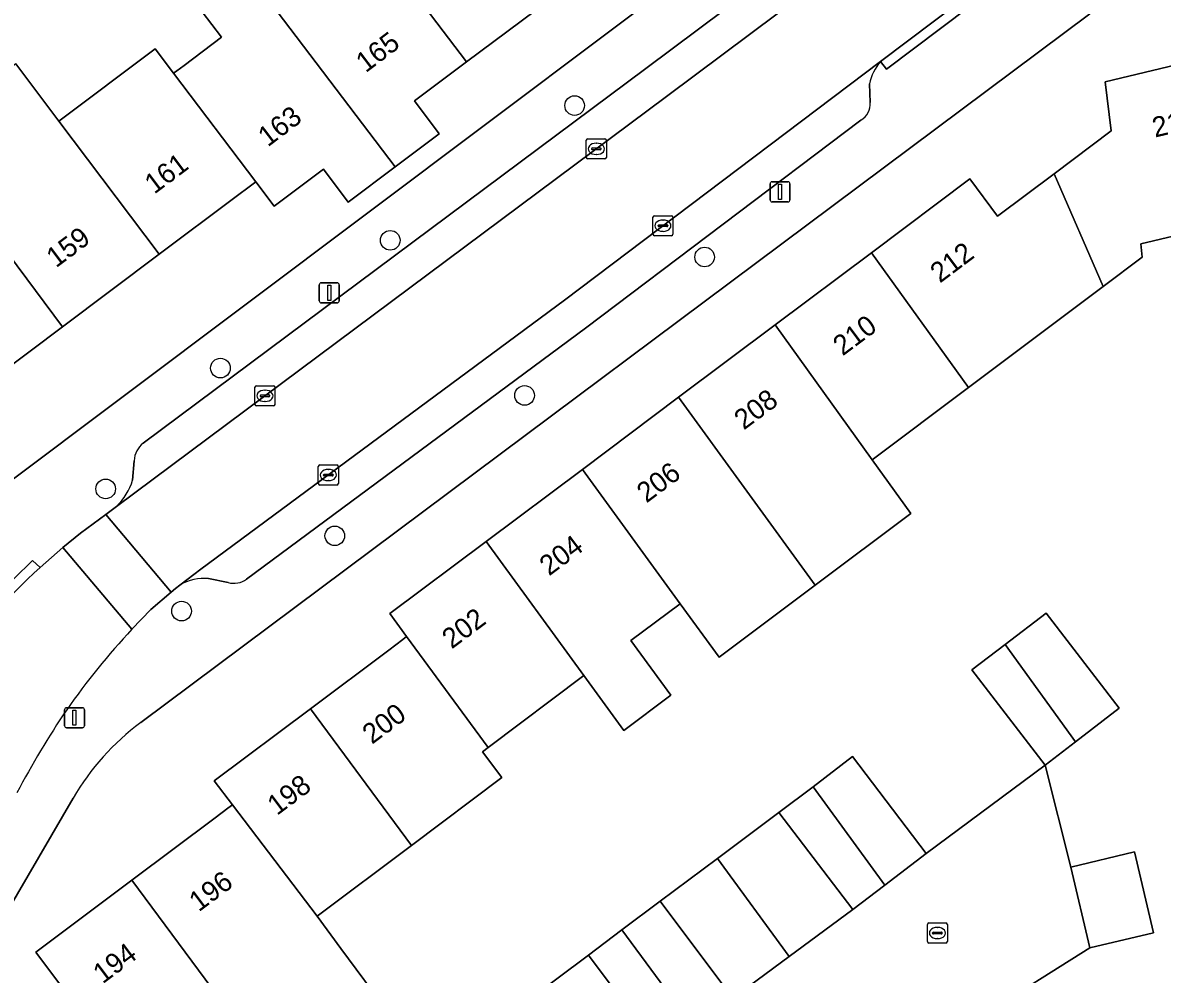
# Model space of a CAD drawing. Extents: x 158472 to 159562, y 388525 to 389606.
# Drawn here: x 159111.5 to 159168.3, y 388890.5 to 388937.9 of the extents above; entities that cross this region are included whole.
import ezdxf

# ---------------------------------------------------------------- set-up
doc = ezdxf.new("R2010")
doc.units = 0
for name, color, linetype in [('IMGEO_Boom', 7, 'Continuous'), ('IMGEO_Erf', 7, 'Continuous'), ('IMGEO_Kolk', 7, 'Continuous'), ('IMGEO_Lichtmast', 7, 'Continuous'), ('IMGEO_Muur', 7, 'Continuous'), ('IMGEO_Pand', 7, 'Continuous'), ('IMGEO_Pand_nummerreeks', 7, 'Continuous'), ('IMGEO_Parkeervlak_open', 7, 'Continuous'), ('IMGEO_Rijbaan_lokaal_open', 7, 'Continuous'), ('IMGEO_Voetpad_open', 7, 'Continuous')]:
    doc.layers.add(name, color=color, linetype=linetype)

msp = doc.modelspace()

# ---------------------------------------------------------------- linework, layer by layer
at = {"layer": 'IMGEO_Boom'}
for centre in [(159139.013, 388933.759), (159129.826, 388927.041), (159145.49, 388926.209), (159121.366, 388920.675), (159136.519, 388919.311), (159115.649, 388914.652), (159127.065, 388912.314), (159119.429, 388908.562)]:
    msp.add_circle(centre, 0.489, dxfattribs=at)
at = {"layer": 'IMGEO_Erf'}
for points in [[(159110.517, 388914.749), (159164.945, 388955.64), (159162.862, 388963.067)], [(159138.425, 388939.532), (159133.626, 388935.932), (159131.037, 388933.99), (159132.265, 388932.354), (159130.072, 388930.707), (159127.731, 388928.948), (159126.5, 388930.587), (159124.045, 388928.745), (159123.128, 388929.957), (159122.924, 388929.804), (159122.089, 388929.178), (159118.317, 388926.348), (159113.505, 388922.738), (159108.513, 388918.994)], [(159111.168, 388935.836), (159113.32, 388932.98), (159118.12, 388936.581), (159119.035, 388935.371), (159119.201, 388935.495), (159119.556, 388935.761), (159121.419, 388937.159), (159119.489, 388939.705)], [(159164.676, 388938.325), (159117.393, 388903.008)], [(159121.742, 388898.736), (159121.967, 388898.905), (159121.057, 388900.104), (159125.852, 388903.699), (159129.751, 388906.622), (159130.455, 388907.15), (159130.645, 388907.293), (159129.806, 388908.436), (159134.601, 388912.031), (159139.398, 388915.627), (159144.197, 388919.225), (159148.997, 388922.824), (159153.802, 388926.425), (159158.702, 388930.099), (159160.088, 388928.25), (159162.905, 388930.362), (159165.745, 388932.491), (159165.45, 388934.938), (159171.347, 388936.348)], [(159170.795, 388927.713), (159167.218, 388926.864), (159167.298, 388926.2), (159165.351, 388924.741), (159163.217, 388923.141), (159158.633, 388919.704), (159153.837, 388916.109), (159155.769, 388913.427), (159150.994, 388909.847), (159146.208, 388906.259), (159144.265, 388908.932), (159141.814, 388907.095), (159143.806, 388904.365), (159141.472, 388902.615), (159139.48, 388905.345), (159134.703, 388901.764), (159134.423, 388901.554), (159135.392, 388900.262), (159130.881, 388896.88), (159126.178, 388893.355), (159127.373, 388891.756), (159129.715, 388888.593)], [(159136.615, 388889.105), (159139.699, 388891.421), (159141.373, 388892.676), (159143.276, 388894.102), (159146.13, 388896.232), (159149.196, 388898.52), (159150.895, 388899.812), (159152.864, 388901.31), (159156.536, 388896.482), (159162.455, 388900.878), (159163.732, 388895.809), (159166.912, 388896.56), (159167.862, 388892.534), (159164.683, 388891.783), (159159.353, 388888.425)], [(159114.028, 388899.243), (159109.004, 388890.615), (159111.156, 388888.198), (159115.347, 388883.49), (159117.186, 388884.869), (159112.17, 388891.56), (159116.956, 388895.148), (159121.108, 388898.261), (159121.742, 388898.736)]]:
    msp.add_lwpolyline(points, dxfattribs=at)
msp.add_lwpolyline([(159162.455, 388900.878), (159158.806, 388905.628), (159160.47, 388906.906), (159162.501, 388908.466), (159166.15, 388903.717), (159163.974, 388902.045)], close=True, dxfattribs=at)
msp.add_arc((159124.911, 388892.903), 12.595, 126.6471, 149.7749, dxfattribs=at)
at = {"layer": 'IMGEO_Kolk'}
for p, q in [((159139.595, 388931.175), (159139.595, 388932.027)), ((159139.67, 388932.101), (159140.522, 388932.101)), ((159140.083, 388931.881), (159140.108, 388931.881)), ((159140.596, 388932.027), (159140.596, 388931.175)), ((159139.854, 388931.595), (159139.854, 388931.607)), ((159140.292, 388931.558), (159139.894, 388931.558)), ((159139.897, 388931.644), (159140.295, 388931.644)), ((159140.106, 388931.321), (159140.081, 388931.321)), ((159140.338, 388931.607), (159140.338, 388931.595)), ((159140.522, 388931.101), (159139.67, 388931.101)), ((159142.913, 388927.343), (159142.913, 388928.195)), ((159142.988, 388928.269), (159143.84, 388928.269)), ((159143.401, 388928.049), (159143.426, 388928.049)), ((159143.914, 388928.195), (159143.914, 388927.343)), ((159143.172, 388927.763), (159143.172, 388927.775)), ((159143.61, 388927.726), (159143.212, 388927.726)), ((159143.215, 388927.812), (159143.613, 388927.812)), ((159143.424, 388927.489), (159143.399, 388927.489)), ((159143.656, 388927.775), (159143.656, 388927.763)), ((159143.84, 388927.269), (159142.988, 388927.269)), ((159123.084, 388918.865), (159123.084, 388919.717)), ((159123.159, 388919.791), (159124.011, 388919.791)), ((159123.572, 388919.571), (159123.597, 388919.571)), ((159124.085, 388919.717), (159124.085, 388918.865)), ((159124.011, 388918.791), (159123.159, 388918.791)), ((159123.343, 388919.285), (159123.343, 388919.297)), ((159123.781, 388919.248), (159123.383, 388919.248)), ((159123.386, 388919.334), (159123.784, 388919.334)), ((159123.595, 388919.011), (159123.57, 388919.011)), ((159123.827, 388919.297), (159123.827, 388919.285)), ((159126.241, 388914.919), (159126.241, 388915.771)), ((159126.316, 388915.845), (159127.168, 388915.845)), ((159126.543, 388915.388), (159126.941, 388915.388)), ((159126.729, 388915.625), (159126.754, 388915.625)), ((159127.242, 388915.771), (159127.242, 388914.919)), ((159127.168, 388914.845), (159126.316, 388914.845)), ((159126.5, 388915.339), (159126.5, 388915.351)), ((159126.938, 388915.302), (159126.54, 388915.302)), ((159126.752, 388915.065), (159126.727, 388915.065)), ((159126.984, 388915.351), (159126.984, 388915.339)), ((159156.587, 388892.093), (159156.587, 388892.945)), ((159156.662, 388893.019), (159157.514, 388893.019)), ((159157.075, 388892.799), (159157.1, 388892.799)), ((159157.588, 388892.945), (159157.588, 388892.093)), ((159156.846, 388892.513), (159156.846, 388892.525)), ((159157.284, 388892.476), (159156.886, 388892.476)), ((159156.889, 388892.562), (159157.287, 388892.562)), ((159157.098, 388892.239), (159157.073, 388892.239)), ((159157.33, 388892.525), (159157.33, 388892.513)), ((159157.514, 388892.019), (159156.662, 388892.019))]:
    msp.add_line(p, q, dxfattribs=at)
for points in [[(159139.595, 388931.175), (159139.595, 388932.027)], [(159139.67, 388932.101), (159140.522, 388932.101)], [(159140.596, 388932.027), (159140.596, 388931.175)], [(159140.522, 388931.101), (159139.67, 388931.101)], [(159142.913, 388927.343), (159142.913, 388928.195)], [(159142.988, 388928.269), (159143.84, 388928.269)], [(159143.914, 388928.195), (159143.914, 388927.343)], [(159143.84, 388927.269), (159142.988, 388927.269)], [(159123.084, 388918.865), (159123.084, 388919.717)], [(159123.159, 388919.791), (159124.011, 388919.791)], [(159124.085, 388919.717), (159124.085, 388918.865)], [(159124.011, 388918.791), (159123.159, 388918.791)], [(159126.241, 388914.919), (159126.241, 388915.771)], [(159126.316, 388915.845), (159127.168, 388915.845)], [(159127.242, 388915.771), (159127.242, 388914.919)], [(159127.168, 388914.845), (159126.316, 388914.845)], [(159156.587, 388892.093), (159156.587, 388892.945)], [(159156.662, 388893.019), (159157.514, 388893.019)], [(159157.588, 388892.945), (159157.588, 388892.093)], [(159157.514, 388892.019), (159156.662, 388892.019)]]:
    msp.add_lwpolyline(points, dxfattribs=at)
for centre, radius, start, end in [((159139.672, 388932.025), 0.0765, 91.552, 178.448), ((159139.672, 388932.025), 0.0765, 91.552, 178.448), ((159140.52, 388932.025), 0.0765, 1.552, 88.448), ((159140.52, 388932.025), 0.0765, 1.552, 88.448), ((159139.894, 388931.604), 0.0403, 85.8775, 175.7526), ((159139.891, 388931.594), 0.0366, 178.938, 274.7102), ((159140.295, 388931.601), 0.043, 264.8664, 352.4533), ((159140.299, 388931.606), 0.0386, 1.7309, 96.639), ((159139.672, 388931.177), 0.0765, 181.552, 268.448), ((159139.672, 388931.177), 0.0765, 181.552, 268.448), ((159140.52, 388931.177), 0.0765, 271.552, 358.448), ((159140.52, 388931.177), 0.0765, 271.552, 358.448), ((159142.99, 388928.193), 0.0765, 91.552, 178.448), ((159142.99, 388928.193), 0.0765, 91.552, 178.448), ((159143.838, 388928.193), 0.0765, 1.552, 88.448), ((159143.838, 388928.193), 0.0765, 1.552, 88.448), ((159142.99, 388927.345), 0.0765, 181.552, 268.448), ((159142.99, 388927.345), 0.0765, 181.552, 268.448), ((159143.212, 388927.772), 0.0403, 85.8775, 175.7526), ((159143.209, 388927.762), 0.0366, 178.938, 274.7102), ((159143.613, 388927.769), 0.043, 264.8664, 352.4533), ((159143.617, 388927.774), 0.0386, 1.7309, 96.639), ((159143.838, 388927.345), 0.0765, 271.552, 358.448), ((159143.838, 388927.345), 0.0765, 271.552, 358.448), ((159123.161, 388919.715), 0.0765, 91.552, 178.448), ((159123.161, 388919.715), 0.0765, 91.552, 178.448), ((159124.009, 388919.715), 0.0765, 1.552, 88.448), ((159124.009, 388919.715), 0.0765, 1.552, 88.448), ((159123.161, 388918.867), 0.0765, 181.552, 268.448), ((159123.161, 388918.867), 0.0765, 181.552, 268.448), ((159123.383, 388919.294), 0.0403, 85.8775, 175.7526), ((159123.38, 388919.284), 0.0366, 178.938, 274.7102), ((159123.784, 388919.291), 0.043, 264.8664, 352.4533), ((159123.788, 388919.296), 0.0386, 1.7309, 96.639), ((159124.009, 388918.867), 0.0765, 271.552, 358.448), ((159124.009, 388918.867), 0.0765, 271.552, 358.448), ((159126.318, 388915.769), 0.0765, 91.552, 178.448), ((159126.318, 388915.769), 0.0765, 91.552, 178.448), ((159126.54, 388915.348), 0.0403, 85.8775, 175.7526), ((159126.945, 388915.35), 0.0386, 1.7309, 96.639), ((159127.166, 388915.769), 0.0765, 1.552, 88.448), ((159127.166, 388915.769), 0.0765, 1.552, 88.448), ((159126.318, 388914.921), 0.0765, 181.552, 268.448), ((159126.318, 388914.921), 0.0765, 181.552, 268.448), ((159126.537, 388915.338), 0.0366, 178.938, 274.7102), ((159126.941, 388915.345), 0.043, 264.8664, 352.4533), ((159127.166, 388914.921), 0.0765, 271.552, 358.448), ((159127.166, 388914.921), 0.0765, 271.552, 358.448), ((159156.664, 388892.943), 0.0765, 91.552, 178.448), ((159156.664, 388892.943), 0.0765, 91.552, 178.448), ((159157.512, 388892.943), 0.0765, 1.552, 88.448), ((159157.512, 388892.943), 0.0765, 1.552, 88.448), ((159156.886, 388892.522), 0.0403, 85.8775, 175.7526), ((159156.883, 388892.512), 0.0366, 178.938, 274.7102), ((159157.287, 388892.519), 0.043, 264.8664, 352.4533), ((159157.291, 388892.524), 0.0386, 1.7309, 96.639), ((159156.664, 388892.095), 0.0765, 181.552, 268.448), ((159156.664, 388892.095), 0.0765, 181.552, 268.448), ((159157.512, 388892.095), 0.0765, 271.552, 358.448), ((159157.512, 388892.095), 0.0765, 271.552, 358.448)]:
    msp.add_arc(centre, radius, start, end, dxfattribs=at)
for centre, major_axis, ratio, start_param, end_param in [((159140.082, 388931.601), (-0.387, 0.002), 0.722429, 4.712389, 7.853982), ((159140.107, 388931.601), (-0.39, 0.002), 0.717154, 1.570796, 4.712389), ((159143.4, 388927.769), (-0.387, 0.002), 0.722429, 4.712389, 7.853982), ((159143.425, 388927.769), (-0.39, 0.002), 0.717154, 1.570796, 4.712389), ((159123.571, 388919.291), (-0.387, 0.002), 0.722429, 4.712389, 7.853982), ((159123.596, 388919.291), (-0.39, 0.002), 0.717154, 1.570796, 4.712389), ((159126.728, 388915.345), (-0.387, 0.002), 0.722429, 4.712389, 7.853982), ((159126.753, 388915.345), (-0.39, 0.002), 0.717154, 1.570796, 4.712389), ((159157.074, 388892.519), (-0.387, 0.002), 0.722429, 4.712389, 7.853982), ((159157.099, 388892.519), (-0.39, 0.002), 0.717154, 1.570796, 4.712389)]:
    msp.add_ellipse(centre, major_axis=major_axis, ratio=ratio, start_param=start_param, end_param=end_param, dxfattribs=at)
at = {"layer": 'IMGEO_Lichtmast'}
for p, q in [((159148.753, 388929.057), (159148.753, 388929.857)), ((159148.753, 388929.857), (159148.753, 388929.057)), ((159148.853, 388929.957), (159149.643, 388929.957)), ((159149.643, 388929.957), (159148.853, 388929.957)), ((159149.743, 388929.857), (159149.743, 388929.057)), ((159149.743, 388929.057), (159149.743, 388929.857)), ((159149.643, 388928.957), (159148.853, 388928.957)), ((159148.853, 388928.957), (159149.643, 388928.957)), ((159126.293, 388924.024), (159126.293, 388924.824)), ((159126.293, 388924.824), (159126.293, 388924.024)), ((159126.393, 388924.924), (159127.183, 388924.924)), ((159127.183, 388924.924), (159126.393, 388924.924)), ((159127.283, 388924.824), (159127.283, 388924.024)), ((159127.283, 388924.024), (159127.283, 388924.824)), ((159127.183, 388923.924), (159126.393, 388923.924)), ((159126.393, 388923.924), (159127.183, 388923.924)), ((159113.598, 388902.849), (159113.598, 388903.649)), ((159113.598, 388903.649), (159113.598, 388902.849)), ((159113.698, 388903.749), (159114.488, 388903.749)), ((159114.488, 388903.749), (159113.698, 388903.749)), ((159114.588, 388903.649), (159114.588, 388902.849)), ((159114.588, 388902.849), (159114.588, 388903.649)), ((159114.488, 388902.749), (159113.698, 388902.749)), ((159113.698, 388902.749), (159114.488, 388902.749))]:
    msp.add_line(p, q, dxfattribs=at)
for points in [[(159149.173, 388929.832), (159149.323, 388929.832), (159149.323, 388929.082), (159149.173, 388929.082), (159149.173, 388929.832)], [(159126.713, 388924.799), (159126.863, 388924.799), (159126.863, 388924.049), (159126.713, 388924.049), (159126.713, 388924.799)], [(159114.018, 388903.624), (159114.168, 388903.624), (159114.168, 388902.874), (159114.018, 388902.874), (159114.018, 388903.624)]]:
    msp.add_lwpolyline(points, dxfattribs=at)
for centre, start, end in [((159148.853, 388929.857), 90, 180), ((159148.853, 388929.857), 90, 180), ((159149.643, 388929.857), 0, 90), ((159149.643, 388929.857), 360, 90), ((159148.853, 388929.057), 180, 270), ((159148.853, 388929.057), 180, 270), ((159149.643, 388929.057), 270, 0), ((159149.643, 388929.057), 270, 0), ((159126.393, 388924.824), 90, 180), ((159126.393, 388924.824), 90, 180), ((159127.183, 388924.824), 0, 90), ((159127.183, 388924.824), 360, 90), ((159126.393, 388924.024), 180, 270), ((159126.393, 388924.024), 180, 270), ((159127.183, 388924.024), 270, 0), ((159127.183, 388924.024), 270, 0), ((159113.698, 388903.649), 90, 180), ((159113.698, 388903.649), 90, 180), ((159114.488, 388903.649), 0, 90), ((159114.488, 388903.649), 360, 90), ((159113.698, 388902.849), 180, 270), ((159113.698, 388902.849), 180, 270), ((159114.488, 388902.849), 270, 0), ((159114.488, 388902.849), 270, 0)]:
    msp.add_arc(centre, 0.1, start, end, dxfattribs=at)
at = {"layer": 'IMGEO_Muur'}
msp.add_lwpolyline([(159162.455, 388900.878), (159163.732, 388895.809)], dxfattribs=at)
at = {"layer": 'IMGEO_Pand'}
for points in [[(159133.626, 388935.932), (159138.425, 388939.532), (159131.076, 388949.24), (159126.276, 388945.639), (159128.612, 388942.555)], [(159133.626, 388935.932), (159128.612, 388942.555), (159126.218, 388940.759), (159124.289, 388943.306), (159121.889, 388941.505), (159130.072, 388930.707), (159132.265, 388932.354), (159131.037, 388933.99)], [(159121.889, 388941.505), (159119.489, 388939.705), (159121.419, 388937.159), (159119.556, 388935.761), (159119.201, 388935.495), (159119.035, 388935.371), (159123.128, 388929.957), (159124.045, 388928.745), (159126.5, 388930.587), (159127.731, 388928.948), (159130.072, 388930.707)], [(159119.035, 388935.371), (159118.12, 388936.581), (159113.32, 388932.98), (159118.317, 388926.348), (159122.089, 388929.178), (159122.924, 388929.804), (159123.128, 388929.957)], [(159113.505, 388922.738), (159118.317, 388926.348), (159113.32, 388932.98), (159111.168, 388935.836), (159106.383, 388932.23), (159108.526, 388929.385)], [(159171.347, 388936.348), (159165.45, 388934.938), (159165.745, 388932.491), (159162.905, 388930.362), (159165.351, 388924.741), (159167.298, 388926.2), (159167.218, 388926.864), (159170.795, 388927.713), (159171.68, 388924.078), (159174.191, 388924.674), (159173.305, 388928.309)], [(159158.633, 388919.704), (159163.217, 388923.141), (159165.351, 388924.741), (159162.905, 388930.362), (159160.088, 388928.25), (159158.702, 388930.099), (159153.802, 388926.425)], [(159113.505, 388922.738), (159108.526, 388929.385), (159107.53, 388928.638), (159103.53, 388925.637), (159108.513, 388918.994)], [(159158.633, 388919.704), (159153.802, 388926.425), (159148.997, 388922.824), (159153.837, 388916.109)], [(159144.197, 388919.225), (159150.994, 388909.847), (159155.769, 388913.427), (159153.837, 388916.109), (159148.997, 388922.824)], [(159144.197, 388919.225), (159139.398, 388915.627), (159144.265, 388908.932), (159146.208, 388906.259), (159150.994, 388909.847)], [(159134.601, 388912.031), (159139.48, 388905.345), (159141.472, 388902.615), (159143.806, 388904.365), (159141.814, 388907.095), (159144.265, 388908.932), (159139.398, 388915.627)], [(159134.601, 388912.031), (159129.806, 388908.436), (159130.645, 388907.293), (159134.703, 388901.764), (159139.48, 388905.345)], [(159163.974, 388902.045), (159166.15, 388903.717), (159162.501, 388908.466), (159160.47, 388906.906)], [(159130.645, 388907.293), (159130.455, 388907.15), (159129.751, 388906.622), (159125.852, 388903.699), (159130.881, 388896.88), (159135.392, 388900.262), (159134.423, 388901.554), (159134.703, 388901.764)], [(159163.974, 388902.045), (159160.47, 388906.906), (159158.806, 388905.628), (159162.455, 388900.878)], [(159125.852, 388903.699), (159121.057, 388900.104), (159121.967, 388898.905), (159126.178, 388893.355), (159130.881, 388896.88)], [(159150.895, 388899.812), (159154.463, 388894.904), (159156.536, 388896.482), (159152.864, 388901.31)], [(159150.895, 388899.812), (159149.196, 388898.52), (159152.869, 388893.692), (159154.463, 388894.904)], [(159126.178, 388893.355), (159121.967, 388898.905), (159121.742, 388898.736), (159121.108, 388898.261), (159116.956, 388895.148), (159121.932, 388888.427), (159122.238, 388888.657), (159124.28, 388885.898), (159124.936, 388885.012), (159127.146, 388882.028), (159131.888, 388885.539), (159131.945, 388885.581), (159129.715, 388888.593), (159127.373, 388891.756)], [(159149.196, 388898.52), (159146.13, 388896.232), (159149.698, 388891.342), (159152.869, 388893.692)], [(159146.13, 388896.232), (159143.276, 388894.102), (159146.899, 388889.268), (159149.698, 388891.342)], [(159164.683, 388891.783), (159167.862, 388892.534), (159166.912, 388896.56), (159163.732, 388895.809)], [(159124.28, 388885.898), (159122.238, 388888.657), (159121.932, 388888.427), (159116.956, 388895.148), (159112.17, 388891.56), (159117.186, 388884.869), (159115.347, 388883.49), (159117.603, 388880.955)], [(159144.948, 388887.805), (159146.899, 388889.268), (159143.276, 388894.102), (159141.373, 388892.676)], [(159144.948, 388887.805), (159141.373, 388892.676), (159139.699, 388891.421), (159143.323, 388886.587)], [(159139.699, 388891.421), (159136.615, 388889.105), (159140.203, 388884.239), (159143.323, 388886.587)]]:
    msp.add_lwpolyline(points, close=True, dxfattribs=at)
at = {"layer": 'IMGEO_Parkeervlak_open'}
for points in [[(159116.196, 388913.78), (159143.595, 388934.209), (159160.261, 388946.685)], [(159156.854, 388946.306), (159142.555, 388935.602), (159117.517, 388916.934)], [(159154.251, 388935.961), (159138.501, 388924.057), (159120.394, 388910.645), (159119.347, 388909.86)], [(159153.734, 388933.914), (159153.7, 388934.836)], [(159122.67, 388910.155), (159139.549, 388922.657), (159153.279, 388933.034)], [(159117.069, 388916.06), (159116.992, 388915.088)], [(159120.776, 388910.181), (159121.745, 388909.988)]]:
    msp.add_lwpolyline(points, dxfattribs=at)
for centre, radius, start, end in [((159156.397, 388934.212), 2.769, 140.8299, 166.9809), ((159152.798, 388933.84), 0.939, 300.8089, 4.5091), ((159118.263, 388916), 1.195, 128.6006, 177.1214), ((159113.925, 388916.058), 3.217, 314.9074, 342.4464), ((159120.523, 388907.964), 2.231, 83.5003, 121.8204), ((159122.036, 388911.022), 1.074, 254.2878, 306.1801)]:
    msp.add_arc(centre, radius, start, end, dxfattribs=at)
at = {"layer": 'IMGEO_Rijbaan_lokaal_open'}
for points in [[(159164.296, 388943.126), (159161.139, 388947.342), (159160.261, 388946.685), (159143.595, 388934.209), (159116.196, 388913.78), (159115.651, 388913.374), (159118.909, 388909.508), (159119.127, 388909.685), (159119.347, 388909.86), (159120.394, 388910.645), (159138.501, 388924.057), (159154.251, 388935.961), (159159.7, 388940.08), (159161.257, 388941.256)], [(159116.949, 388907.657), (159113.515, 388911.732), (159112.378, 388910.738)]]:
    msp.add_lwpolyline(points, dxfattribs=at)
for points in [[(159113.515, 388911.732), (159116.949, 388907.657), (159117.9, 388908.644), (159118.909, 388909.508), (159115.651, 388913.374), (159114.397, 388912.439)], [(159155.088, 388886.142), (159156.509, 388886.866), (159159.353, 388888.425), (159164.683, 388891.783), (159163.732, 388895.809), (159162.455, 388900.878), (159156.536, 388896.482), (159154.463, 388894.904), (159152.869, 388893.692), (159149.698, 388891.342), (159146.899, 388889.268), (159144.948, 388887.805), (159143.323, 388886.587), (159140.203, 388884.239), (159137.448, 388882.166), (159135.551, 388880.723), (159137.332, 388878.315), (159135.203, 388876.715), (159132.5, 388874.678), (159127.176, 388870.703), (159126.918, 388870.51), (159129.513, 388867.558), (159141.105, 388876.008), (159151.575, 388884.191)]]:
    msp.add_lwpolyline(points, close=True, dxfattribs=at)
for centre, radius, start, end in [((159133.329, 388887.955), 30.952, 132.6014, 145.1966), ((159144.061, 388882.438), 37.028, 137.0715, 145.0608), ((159149.778, 388879.201), 43.572, 145.8775, 152.2357)]:
    msp.add_arc(centre, radius, start, end, dxfattribs=at)
at = {"layer": 'IMGEO_Voetpad_open'}
for points in [[(159167.138, 388957.09), (159164.945, 388955.64), (159110.517, 388914.749), (159109.561, 388914.025), (159108.037, 388912.648), (159105.116, 388910.008), (159103.858, 388908.871), (159105.828, 388907.279), (159105.034, 388905.658)], [(159117.517, 388916.934), (159142.555, 388935.602), (159156.854, 388946.306)], [(159161.257, 388941.256), (159159.7, 388940.08), (159160.003, 388939.683), (159154.554, 388935.564), (159154.251, 388935.961)], [(159117.393, 388903.008), (159164.676, 388938.325)], [(159153.7, 388934.836), (159153.734, 388933.914)], [(159153.279, 388933.034), (159139.549, 388922.657), (159122.67, 388910.155)], [(159116.992, 388915.088), (159117.069, 388916.06)], [(159112.011, 388911.079), (159112.378, 388910.738), (159113.515, 388911.732), (159114.397, 388912.439), (159115.651, 388913.374), (159116.196, 388913.78)], [(159112.378, 388910.738), (159112.011, 388911.079)], [(159119.347, 388909.86), (159119.127, 388909.685), (159118.909, 388909.508), (159117.9, 388908.644), (159116.949, 388907.657)], [(159121.745, 388909.988), (159120.776, 388910.181)], [(159110.228, 388887.513), (159111.156, 388888.198), (159109.004, 388890.615), (159114.028, 388899.243)]]:
    msp.add_lwpolyline(points, dxfattribs=at)
msp.add_lwpolyline([(159154.251, 388935.961), (159154.554, 388935.564), (159160.003, 388939.683), (159159.7, 388940.08)], close=True, dxfattribs=at)
for centre, radius, start, end in [((159156.397, 388934.212), 2.769, 140.8299, 166.9809), ((159152.798, 388933.84), 0.939, 300.8089, 4.5091), ((159118.263, 388916), 1.195, 128.6006, 177.1214), ((159113.925, 388916.058), 3.217, 314.9074, 342.4464), ((159133.208, 388888.059), 31.293, 132.6398, 145.2009), ((159133.208, 388888.059), 31.293, 132.6398, 145.2009), ((159133.329, 388887.955), 30.952, 132.6014, 145.1966), ((159120.523, 388907.964), 2.231, 83.5003, 121.8204), ((159122.036, 388911.022), 1.074, 254.2878, 306.1801), ((159144.061, 388882.438), 37.028, 137.0715, 145.0608), ((159149.778, 388879.201), 43.572, 145.8775, 152.2357), ((159124.911, 388892.903), 12.595, 126.6471, 149.7749)]:
    msp.add_arc(centre, radius, start, end, dxfattribs=at)

# ---------------------------------------------------------------- texts
at = {"layer": 'IMGEO_Pand_nummerreeks'}
for s, rotation, p in [('165', 37.1564, (159128.604, 388935.363)), ('163', 37.1563, (159123.726, 388931.667)), ('214', 13.449, (159167.929, 388932.159)), ('161', 36.8756, (159118.071, 388929.314)), ('159', 36.8744, (159113.176, 388925.643)), ('212', 36.8579, (159157.213, 388924.883)), ('210', 36.8579, (159152.368, 388921.251)), ('208', 36.8579, (159147.444, 388917.56)), ('206', 36.8579, (159142.593, 388913.923)), ('204', 36.8579, (159137.743, 388910.287)), ('202', 36.8584, (159132.89, 388906.649)), ('200', 36.8584, (159128.918, 388901.898)), ('198', 36.8584, (159124.184, 388898.349)), ('196', 36.8584, (159120.287, 388893.546)), ('194', 36.8584, (159115.501, 388889.958))]:
    msp.add_text(s, height=1, rotation=rotation, dxfattribs=at).set_placement(p)

doc.saveas('drawing.dxf')
